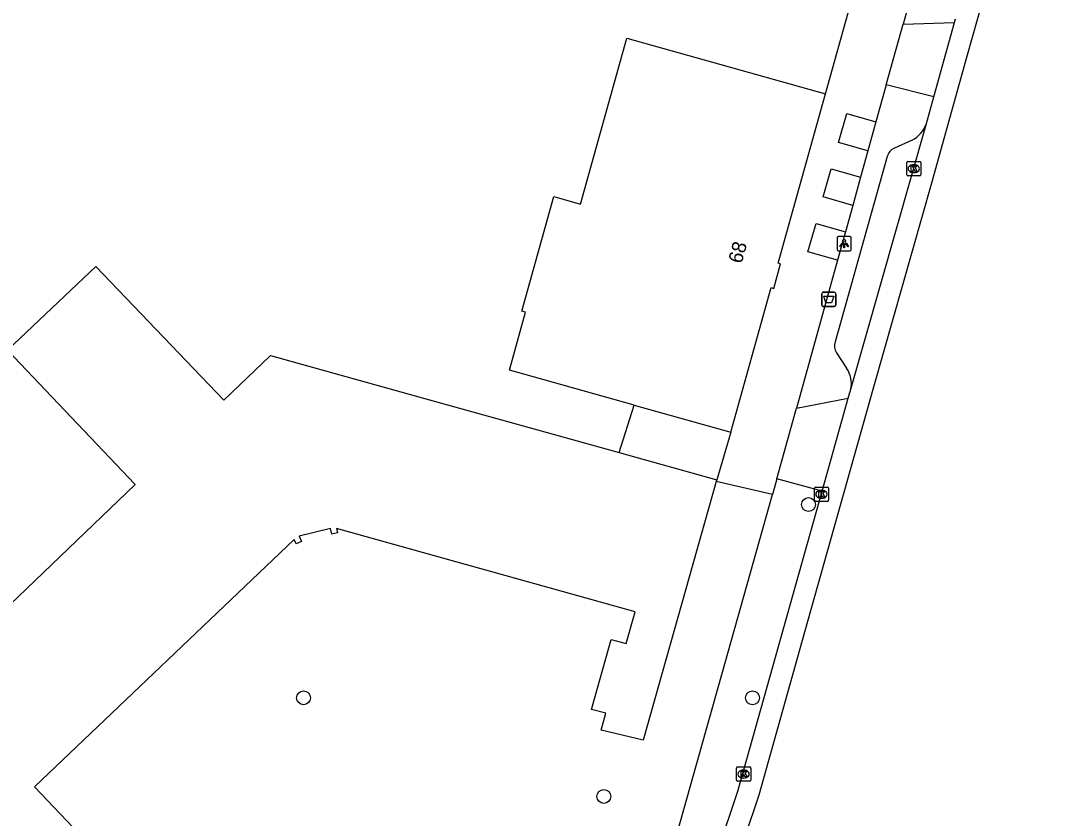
# Model space of a CAD drawing. Extents: x 162532 to 163264, y 381233 to 382042.
# Drawn here: x 163113.5 to 163186.2, y 381295.9 to 381352.2 of the extents above; entities that cross this region are included whole.
import ezdxf

# ---------------------------------------------------------------- set-up
doc = ezdxf.new("R2010")
doc.units = 0
for name, color, linetype in [('IMGEO_Afvalbak', 7, 'Continuous'), ('IMGEO_Boom', 7, 'Continuous'), ('IMGEO_Erf', 7, 'Continuous'), ('IMGEO_Fietspad_gesloten', 7, 'Continuous'), ('IMGEO_Kolk', 7, 'Continuous'), ('IMGEO_Lichtpunt', 7, 'Continuous'), ('IMGEO_Pand', 7, 'Continuous'), ('IMGEO_Pand_nummerreeks', 7, 'Continuous'), ('IMGEO_Rijbaan_lokaal_gesloten', 7, 'Continuous'), ('IMGEO_Voetpad_open', 7, 'Continuous')]:
    doc.layers.add(name, color=color, linetype=linetype)

msp = doc.modelspace()

# ---------------------------------------------------------------- linework, layer by layer
at = {"layer": 'IMGEO_Afvalbak'}
for p, q in [((163170.006, 381332.094), (163170.006, 381332.894)), ((163170.006, 381332.894), (163170.006, 381332.094)), ((163170.106, 381332.994), (163170.896, 381332.994)), ((163170.896, 381332.994), (163170.106, 381332.994)), ((163170.996, 381332.894), (163170.996, 381332.094)), ((163170.996, 381332.094), (163170.996, 381332.894)), ((163170.896, 381331.994), (163170.106, 381331.994)), ((163170.106, 381331.994), (163170.896, 381331.994))]:
    msp.add_line(p, q, dxfattribs=at)
msp.add_lwpolyline([(163170.149, 381332.708), (163170.853, 381332.708), (163170.704, 381332.238), (163170.298, 381332.238), (163170.149, 381332.708)], dxfattribs=at)
for centre, start, end in [((163170.106, 381332.894), 90, 180), ((163170.106, 381332.894), 90, 180), ((163170.896, 381332.894), 0, 90), ((163170.896, 381332.894), 360, 90), ((163170.106, 381332.094), 180, 270), ((163170.106, 381332.094), 180, 270), ((163170.896, 381332.094), 270, 0), ((163170.896, 381332.094), 270, 0)]:
    msp.add_arc(centre, 0.1, start, end, dxfattribs=at)
at = {"layer": 'IMGEO_Boom'}
for centre in [(163169.071, 381318.013), (163133.428, 381304.385), (163165.117, 381304.375), (163154.626, 381297.422)]:
    msp.add_circle(centre, 0.489, dxfattribs=at)
at = {"layer": 'IMGEO_Erf'}
msp.add_lwpolyline([(163155.699, 381321.68), (163156.764, 381325.036)], dxfattribs=at)
at = {"layer": 'IMGEO_Fietspad_gesloten'}
for points in [[(163177.912, 381346.783), (163179.378, 381352.03)], [(163179.378, 381352.03), (163179.45, 381352.286)], [(163177.396, 381344.892), (163177.912, 381346.783)], [(163172.06, 381326.147), (163177.396, 381344.892)], [(163171.886, 381325.528), (163172.06, 381326.147)], [(163170.04, 381318.958), (163171.886, 381325.528)], [(163155.211, 381271.212), (163157.546, 381278.134), (163158.494, 381281.107), (163164.095, 381297.8), (163170.04, 381318.958)]]:
    msp.add_lwpolyline(points, dxfattribs=at)
at = {"layer": 'IMGEO_Kolk'}
for p, q in [((163176.007, 381341.286), (163176.007, 381342.138)), ((163176.082, 381342.212), (163176.934, 381342.212)), ((163176.495, 381341.992), (163176.52, 381341.992)), ((163177.008, 381342.138), (163177.008, 381341.286)), ((163176.934, 381341.212), (163176.082, 381341.212)), ((163176.518, 381341.432), (163176.493, 381341.432)), ((163169.49, 381318.316), (163169.49, 381319.168)), ((163169.565, 381319.242), (163170.417, 381319.242)), ((163169.978, 381319.022), (163170.003, 381319.022)), ((163170.491, 381319.168), (163170.491, 381318.316)), ((163170.001, 381318.462), (163169.976, 381318.462)), ((163170.417, 381318.242), (163169.565, 381318.242)), ((163163.991, 381298.575), (163163.991, 381299.427)), ((163164.066, 381299.501), (163164.918, 381299.501)), ((163164.992, 381299.427), (163164.992, 381298.575)), ((163164.502, 381298.721), (163164.477, 381298.721)), ((163164.479, 381299.281), (163164.504, 381299.281)), ((163164.918, 381298.501), (163164.066, 381298.501))]:
    msp.add_line(p, q, dxfattribs=at)
for points in [[(163176.007, 381341.286), (163176.007, 381342.138)], [(163176.082, 381342.212), (163176.934, 381342.212)], [(163176.328, 381341.912), (163176.451, 381341.912), (163176.451, 381341.761), (163176.581, 381341.912), (163176.745, 381341.912), (163176.599, 381341.761), (163176.752, 381341.512), (163176.6, 381341.512), (163176.515, 381341.676), (163176.451, 381341.609), (163176.451, 381341.512), (163176.328, 381341.512), (163176.328, 381341.912)], [(163177.008, 381342.138), (163177.008, 381341.286)], [(163176.934, 381341.212), (163176.082, 381341.212)], [(163169.49, 381318.316), (163169.49, 381319.168)], [(163169.565, 381319.242), (163170.417, 381319.242)], [(163170.491, 381319.168), (163170.491, 381318.316)], [(163169.811, 381318.942), (163169.934, 381318.942), (163169.934, 381318.791), (163170.064, 381318.942), (163170.228, 381318.942), (163170.082, 381318.791), (163170.235, 381318.542), (163170.083, 381318.542), (163169.998, 381318.706), (163169.934, 381318.639), (163169.934, 381318.542), (163169.811, 381318.542), (163169.811, 381318.942)], [(163170.417, 381318.242), (163169.565, 381318.242)], [(163163.991, 381298.575), (163163.991, 381299.427)], [(163164.066, 381299.501), (163164.918, 381299.501)], [(163164.992, 381299.427), (163164.992, 381298.575)], [(163164.312, 381299.201), (163164.435, 381299.201), (163164.435, 381299.05), (163164.565, 381299.201), (163164.729, 381299.201), (163164.583, 381299.05), (163164.736, 381298.801), (163164.584, 381298.801), (163164.499, 381298.965), (163164.435, 381298.898), (163164.435, 381298.801), (163164.312, 381298.801), (163164.312, 381299.201)], [(163164.918, 381298.501), (163164.066, 381298.501)]]:
    msp.add_lwpolyline(points, dxfattribs=at)
for centre, start, end in [((163176.084, 381342.136), 91.55205, 178.44795), ((163176.084, 381342.136), 91.55205, 178.44795), ((163176.932, 381342.136), 1.55205, 88.44795), ((163176.932, 381342.136), 1.55205, 88.44795), ((163176.084, 381341.288), 181.55205, 268.44795), ((163176.084, 381341.288), 181.55205, 268.44795), ((163176.932, 381341.288), 271.55205, 358.44795), ((163176.932, 381341.288), 271.55205, 358.44795), ((163169.567, 381319.166), 91.55205, 178.44795), ((163169.567, 381319.166), 91.55205, 178.44795), ((163170.415, 381319.166), 1.55205, 88.44795), ((163170.415, 381319.166), 1.55205, 88.44795), ((163169.567, 381318.318), 181.55205, 268.44795), ((163169.567, 381318.318), 181.55205, 268.44795), ((163170.415, 381318.318), 271.55205, 358.44795), ((163170.415, 381318.318), 271.55205, 358.44795), ((163164.068, 381299.425), 91.55205, 178.44795), ((163164.068, 381299.425), 91.55205, 178.44795), ((163164.916, 381299.425), 1.55205, 88.44795), ((163164.916, 381299.425), 1.55205, 88.44795), ((163164.068, 381298.577), 181.55205, 268.44795), ((163164.068, 381298.577), 181.55205, 268.44795), ((163164.916, 381298.577), 271.55205, 358.44795), ((163164.916, 381298.577), 271.55205, 358.44795)]:
    msp.add_arc(centre, 0.0765, start, end, dxfattribs=at)
for centre, major_axis, ratio, start_param, end_param in [((163176.494, 381341.712), (-0.387, 0.002), 0.722429, 4.712389, 7.853982), ((163176.519, 381341.712), (-0.39, 0.002), 0.717154, 1.570796, 4.712389), ((163169.977, 381318.742), (-0.387, 0.002), 0.722429, 4.712389, 7.853982), ((163170.002, 381318.742), (-0.39, 0.002), 0.717154, 1.570796, 4.712389), ((163164.478, 381299.001), (-0.387, 0.002), 0.722429, 4.712389, 7.853982), ((163164.503, 381299.001), (-0.39, 0.002), 0.717154, 1.570796, 4.712389)]:
    msp.add_ellipse(centre, major_axis=major_axis, ratio=ratio, start_param=start_param, end_param=end_param, dxfattribs=at)
at = {"layer": 'IMGEO_Lichtpunt'}
for p, q in [((163171.099, 381336.827), (163171.099, 381336.02)), ((163171.099, 381336.827), (163171.099, 381336.02)), ((163172.001, 381336.922), (163171.193, 381336.922)), ((163172.001, 381336.922), (163171.193, 381336.922)), ((163172.095, 381336.02), (163172.095, 381336.827)), ((163172.095, 381336.02), (163172.095, 381336.827)), ((163171.193, 381335.926), (163172.001, 381335.926)), ((163171.193, 381335.926), (163172.001, 381335.926))]:
    msp.add_line(p, q, dxfattribs=at)
for points in [[(163171.473, 381336.491), (163171.512, 381336.463), (163171.324, 381336.201), (163171.286, 381336.228), (163171.473, 381336.491)], [(163171.685, 381336.463), (163171.723, 381336.49), (163171.91, 381336.228), (163171.871, 381336.2), (163171.685, 381336.463)], [(163171.575, 381336.443), (163171.622, 381336.443), (163171.622, 381336.121), (163171.575, 381336.121), (163171.575, 381336.443)]]:
    msp.add_lwpolyline(points, dxfattribs=at)
msp.add_circle((163171.598, 381336.625), 0.0994, dxfattribs=at)
for centre, start, end in [((163171.193, 381336.827), 90, 180), ((163171.193, 381336.827), 90, 180), ((163172.001, 381336.827), 0, 90), ((163172.001, 381336.827), 0, 90), ((163171.193, 381336.02), 180, 270), ((163171.193, 381336.02), 180, 270), ((163172.001, 381336.02), 270, 0), ((163172.001, 381336.02), 270, 360)]:
    msp.add_arc(centre, 0.0946, start, end, dxfattribs=at)
at = {"layer": 'IMGEO_Pand'}
for points in [[(163156.764, 381325.036), (163149.554, 381327.046), (163147.954, 381327.492), (163149.103, 381331.587), (163148.836, 381331.662), (163151.102, 381339.74), (163152.968, 381339.216), (163156.255, 381350.93), (163170.267, 381346.999)], [(163163.597, 381323.13), (163166.438, 381333.32), (163166.62, 381333.27), (163167.096, 381334.996), (163166.924, 381335.05), (163170.267, 381346.999)], [(163109.72, 381308.122), (163121.53, 381319.421), (163112.53, 381328.913), (163118.755, 381334.82), (163127.792, 381325.39), (163131.097, 381328.539), (163142.318, 381325.411), (163155.699, 381321.68)], [(163156.764, 381325.036), (163163.597, 381323.13)], [(163155.699, 381321.68), (163162.595, 381319.758)], [(163162.595, 381319.758), (163162.563, 381319.648)], [(163162.563, 381319.648), (163157.407, 381301.38), (163154.441, 381302.09), (163154.761, 381303.301), (163153.763, 381303.565), (163155.153, 381308.502), (163156.202, 381308.21), (163156.827, 381310.455), (163135.754, 381316.318), (163135.828, 381316.017), (163135.423, 381315.917), (163135.324, 381316.319), (163133.125, 381315.789), (163133.289, 381315.409), (163132.909, 381315.245), (163132.761, 381315.538), (163114.426, 381298.107), (163120.349, 381291.89), (163118.101, 381289.79), (163096.134, 381312.906)]]:
    msp.add_lwpolyline(points, dxfattribs=at)
at = {"layer": 'IMGEO_Rijbaan_lokaal_gesloten'}
msp.add_lwpolyline([(163186.222, 381370.751), (163180.234, 381349.548), (163177.748, 381340.702), (163173.669, 381326.303), (163168.783, 381309.023), (163165.562, 381297.502), (163162.653, 381288.836), (163162.539, 381288.498), (163158.8, 381277.397), (163156.947, 381271.696), (163154.875, 381266.297), (163152.456, 381261.506)], dxfattribs=at)
at = {"layer": 'IMGEO_Voetpad_open'}
for points in [[(163170.267, 381346.999), (163172.033, 381353.291), (163174.088, 381360.608), (163176.997, 381359.942), (163180.707, 381373.62), (163183.177, 381385.947)], [(163184.215, 381382.38), (163175.748, 381351.904)], [(163174.562, 381347.633), (163175.748, 381351.904)], [(163175.748, 381351.904), (163179.378, 381352.03)], [(163174.562, 381347.633), (163173.834, 381345.012)], [(163177.912, 381346.783), (163174.562, 381347.633)], [(163173.264, 381342.961), (163171.197, 381343.548), (163171.778, 381345.596), (163173.834, 381345.012)], [(163173.834, 381345.012), (163173.264, 381342.961)], [(163176.385, 381343.715), (163175.145, 381343.148)], [(163174.635, 381342.575), (163170.957, 381329.492)], [(163173.264, 381342.961), (163172.753, 381341.123)], [(163172.199, 381339.126), (163170.111, 381339.718), (163170.676, 381341.712), (163172.753, 381341.123)], [(163172.753, 381341.123), (163172.199, 381339.126)], [(163172.199, 381339.126), (163171.682, 381337.267)], [(163171.124, 381335.258), (163169.038, 381335.85), (163169.607, 381337.855), (163171.682, 381337.267)], [(163171.682, 381337.267), (163171.124, 381335.258)], [(163171.124, 381335.258), (163168.222, 381324.812)], [(163171.059, 381328.717), (163171.76, 381327.639)], [(163168.222, 381324.812), (163171.886, 381325.528)], [(163166.841, 381319.839), (163168.222, 381324.812)], [(163163.597, 381323.13), (163162.595, 381319.758)], [(163166.841, 381319.839), (163166.53, 381318.72)], [(163170.04, 381318.958), (163166.841, 381319.839)], [(163166.53, 381318.72), (163162.563, 381319.648)], [(163152.909, 381270.379), (163153.113, 381271.101), (163166.53, 381318.72)]]:
    msp.add_lwpolyline(points, dxfattribs=at)
for centre, radius, start, end in [((163175.292, 381345.677), 2.246, 299.13161, 339.54564), ((163175.44, 381342.372), 0.831, 110.83248, 165.826), ((163171.796, 381329.208), 0.886, 161.32277, 213.67277), ((163170.206, 381326.55), 1.898, 347.72855, 35.00945)]:
    msp.add_arc(centre, radius, start, end, dxfattribs=at)

# ---------------------------------------------------------------- texts
at = {"layer": 'IMGEO_Pand_nummerreeks'}
msp.add_text('68', height=1, rotation=74.31263, dxfattribs=at).set_placement((163164.349, 381334.965))

doc.saveas('drawing.dxf')
